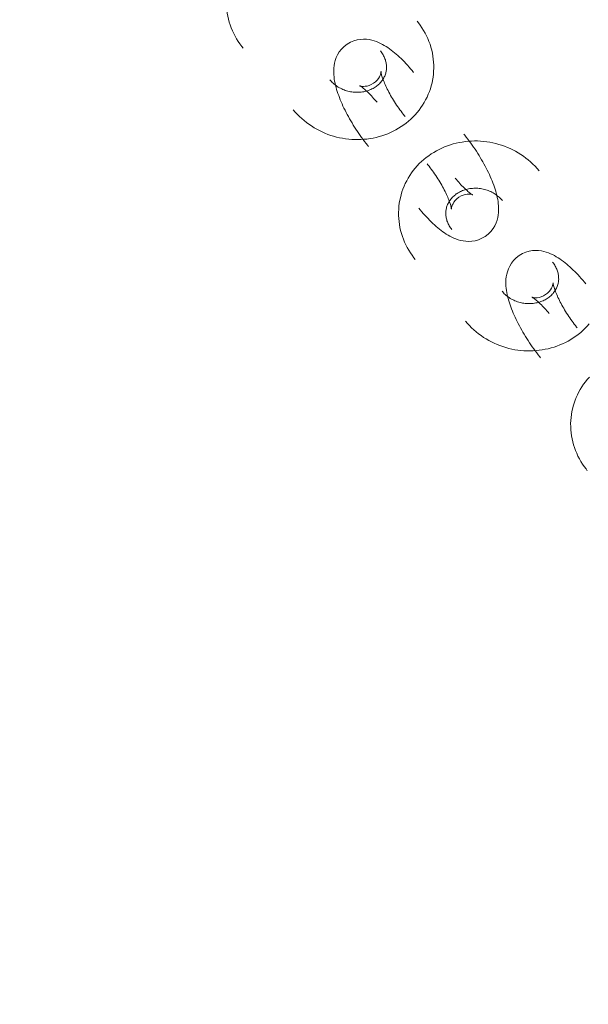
# Model space of a CAD drawing. Header units: millimetres. Extents: x -188930 to 271134, y -158090 to 283816.
# Tile 398 of 610: x 51330 to 51402, y 60343 to 60468. Entities that reach past the tile are written whole.
import ezdxf

# ---------------------------------------------------------------- set-up
doc = ezdxf.new("R2010")
doc.units = ezdxf.units.MM
for name, color, linetype, lineweight in [('A-DETL-2', 5, 'Continuous', 25), ('I-FURN', 30, 'Continuous', 9), ('PZT_UTWARDZENIA', 5, 'Continuous', 9)]:
    doc.layers.add(name, color=color, linetype=linetype, lineweight=lineweight)

# ---------------------------------------------------------------- blocks, each defined once
blk = doc.blocks.new('LARSLAJ_hamak - LARSLAJ_hamak-V31-PZT-dwg')
at = {"layer": 'I-FURN', "flags": 128}
for points in [[(-3267.82, 247.64), (-3268.2, 247.66), (-3268.59, 247.67), (-3268.98, 247.66), (-3269.36, 247.64), (-3269.75, 247.6), (-3270.13, 247.54), (-3270.51, 247.46), (-3270.89, 247.37), (-3271.26, 247.26), (-3271.63, 247.14), (-3271.99, 247), (-3272.34, 246.85), (-3272.69, 246.68), (-3273.03, 246.49), (-3273.36, 246.3), (-3273.69, 246.08), (-3274, 245.86), (-3274.31, 245.62), (-3274.61, 245.38), (-3274.89, 245.11), (-3275.09, 244.92)], [(-3282.22, 237.78), (-3282.49, 237.5), (-3282.75, 237.21), (-3283, 236.91), (-3283.23, 236.6), (-3283.45, 236.28), (-3283.66, 235.95), (-3283.86, 235.62), (-3284.04, 235.28), (-3284.22, 234.93), (-3284.37, 234.57), (-3284.52, 234.21), (-3284.65, 233.84), (-3284.77, 233.47), (-3284.88, 233.1), (-3284.97, 232.72), (-3285.04, 232.34), (-3285.11, 231.95), (-3285.16, 231.57), (-3285.19, 231.18), (-3285.21, 230.79), (-3285.22, 230.4), (-3285.21, 230.01), (-3285.19, 229.62), (-3285.15, 229.24), (-3285.1, 228.85), (-3285.04, 228.47), (-3284.96, 228.09), (-3284.86, 227.71), (-3284.76, 227.33), (-3284.64, 226.96), (-3284.5, 226.6), (-3284.35, 226.24), (-3284.19, 225.89), (-3284.02, 225.54), (-3283.83, 225.2), (-3283.63, 224.87), (-3283.41, 224.55), (-3283.18, 224.23), (-3282.94, 223.93), (-3282.69, 223.63), (-3282.43, 223.35), (-3282.16, 223.08), (-3281.87, 222.81), (-3281.58, 222.56), (-3281.27, 222.33), (-3280.96, 222.1), (-3280.63, 221.89), (-3280.3, 221.69), (-3279.96, 221.51), (-3279.61, 221.34), (-3279.25, 221.19), (-3278.89, 221.05), (-3278.52, 220.93), (-3278.15, 220.82), (-3277.78, 220.73), (-3277.4, 220.66), (-3277.01, 220.6), (-3276.7, 220.57)], [(-3273.24, 231.84), (-3273.57, 232.19), (-3273.94, 232.48), (-3274.32, 232.72), (-3274.7, 232.9), (-3275.08, 233.03), (-3275.44, 233.12), (-3275.79, 233.17), (-3276.11, 233.2), (-3276.43, 233.2), (-3276.72, 233.18), (-3277.01, 233.15), (-3277.28, 233.11), (-3277.55, 233.06), (-3277.82, 233), (-3278.08, 232.93), (-3278.33, 232.85), (-3278.58, 232.76), (-3278.84, 232.67), (-3279.09, 232.57), (-3279.34, 232.47), (-3279.59, 232.35), (-3279.84, 232.23), (-3280.09, 232.11), (-3280.35, 231.98), (-3280.6, 231.84), (-3280.85, 231.7), (-3281.11, 231.55), (-3281.36, 231.4), (-3281.61, 231.24), (-3281.87, 231.07), (-3282.12, 230.91), (-3282.38, 230.73), (-3282.63, 230.55), (-3282.88, 230.37), (-3283.13, 230.19), (-3283.38, 230), (-3283.63, 229.8), (-3283.88, 229.61), (-3284.12, 229.4), (-3284.36, 229.2), (-3284.6, 229), (-3284.84, 228.79), (-3285.07, 228.58), (-3285.3, 228.36), (-3285.53, 228.15), (-3285.75, 227.93), (-3285.88, 227.8)], [(-3276.17, 226.55), (-3276.3, 226.56), (-3276.42, 226.58), (-3276.54, 226.61), (-3276.66, 226.64), (-3276.78, 226.67), (-3276.9, 226.71), (-3277.02, 226.76), (-3277.14, 226.81), (-3277.26, 226.87), (-3277.37, 226.93), (-3277.48, 227), (-3277.6, 227.07), (-3277.71, 227.15), (-3277.81, 227.24), (-3277.92, 227.33), (-3278.02, 227.42), (-3278.12, 227.53), (-3278.22, 227.63), (-3278.31, 227.74), (-3278.41, 227.86), (-3278.49, 227.98), (-3278.58, 228.11), (-3278.65, 228.24), (-3278.73, 228.38), (-3278.8, 228.52), (-3278.86, 228.67), (-3278.92, 228.81), (-3278.98, 228.97), (-3279.03, 229.12), (-3279.07, 229.28), (-3279.11, 229.44), (-3279.14, 229.6), (-3279.17, 229.77), (-3279.19, 229.94), (-3279.21, 230.1), (-3279.22, 230.27), (-3279.22, 230.44), (-3279.21, 230.61), (-3279.2, 230.78), (-3279.19, 230.95), (-3279.16, 231.12), (-3279.14, 231.29), (-3279.1, 231.46), (-3279.06, 231.62), (-3279.01, 231.78), (-3278.96, 231.94), (-3278.9, 232.1), (-3278.84, 232.25), (-3278.77, 232.4), (-3278.7, 232.55), (-3278.62, 232.69), (-3278.54, 232.83), (-3278.45, 232.96), (-3278.36, 233.09), (-3278.26, 233.22), (-3278.17, 233.34), (-3278.06, 233.45), (-3277.98, 233.54)], [(-3273.24, 231.84), (-3272.96, 231.45), (-3272.73, 231.04), (-3272.57, 230.62), (-3272.46, 230.21), (-3272.4, 229.81), (-3272.37, 229.44), (-3272.38, 229.09), (-3272.42, 228.77), (-3272.47, 228.46), (-3272.54, 228.17), (-3272.62, 227.9), (-3272.71, 227.63), (-3272.81, 227.38), (-3272.92, 227.13), (-3273.03, 226.89), (-3273.15, 226.65), (-3273.28, 226.41), (-3273.42, 226.18), (-3273.56, 225.95), (-3273.71, 225.73), (-3273.87, 225.5), (-3274.03, 225.27), (-3274.2, 225.05), (-3274.37, 224.82), (-3274.55, 224.6), (-3274.74, 224.37), (-3274.93, 224.15), (-3275.12, 223.93), (-3275.33, 223.71), (-3275.53, 223.49), (-3275.74, 223.27), (-3275.95, 223.06)], [(-3278.34, 229.7), (-3278.35, 229.67), (-3278.37, 229.62), (-3278.4, 229.56), (-3278.44, 229.48), (-3278.49, 229.39), (-3278.55, 229.29), (-3278.62, 229.18), (-3278.69, 229.07), (-3278.78, 228.95), (-3278.87, 228.82), (-3278.97, 228.68), (-3279.08, 228.54), (-3279.2, 228.39), (-3279.32, 228.24), (-3279.45, 228.09), (-3279.59, 227.93), (-3279.74, 227.78), (-3279.89, 227.61), (-3280.04, 227.45), (-3280.19, 227.3)], [(-3277.84, 227.99), (-3278.03, 228.25), (-3278.17, 228.51), (-3278.27, 228.76), (-3278.33, 229), (-3278.36, 229.2), (-3278.37, 229.37), (-3278.37, 229.5), (-3278.36, 229.59), (-3278.35, 229.66), (-3278.34, 229.69), (-3278.34, 229.71)], [(-3277.84, 227.99), (-3277.63, 227.77), (-3277.4, 227.58), (-3277.16, 227.44), (-3276.95, 227.33), (-3276.75, 227.27), (-3276.59, 227.23), (-3276.46, 227.21), (-3276.36, 227.2), (-3276.3, 227.2), (-3276.26, 227.2), (-3276.25, 227.2)], [(-3273.67, 227.53), (-3273.78, 227.42), (-3273.89, 227.33), (-3274, 227.23), (-3274.11, 227.15), (-3274.23, 227.07), (-3274.35, 226.99), (-3274.47, 226.92), (-3274.59, 226.86), (-3274.71, 226.8), (-3274.84, 226.75), (-3274.96, 226.7), (-3275.08, 226.66), (-3275.21, 226.63), (-3275.33, 226.6), (-3275.46, 226.58), (-3275.58, 226.56), (-3275.71, 226.55), (-3275.83, 226.54), (-3275.96, 226.54), (-3276.08, 226.54), (-3276.17, 226.55)], [(-3276.26, 227.2), (-3276.29, 227.19), (-3276.34, 227.18), (-3276.41, 227.16), (-3276.49, 227.14), (-3276.59, 227.11), (-3276.69, 227.07), (-3276.81, 227.02), (-3276.94, 226.97), (-3277.08, 226.91), (-3277.22, 226.84), (-3277.37, 226.76), (-3277.53, 226.68), (-3277.69, 226.59), (-3277.86, 226.49), (-3278.04, 226.39), (-3278.22, 226.29), (-3278.4, 226.17), (-3278.58, 226.05), (-3278.77, 225.93), (-3278.96, 225.8), (-3279.15, 225.67), (-3279.34, 225.53), (-3279.53, 225.39), (-3279.72, 225.24), (-3279.91, 225.09), (-3280.1, 224.94), (-3280.29, 224.79), (-3280.48, 224.63), (-3280.66, 224.47), (-3280.84, 224.31), (-3281.02, 224.15), (-3281.2, 223.99), (-3281.37, 223.83), (-3281.54, 223.66), (-3281.64, 223.56)], [(-3292.26, 223.15), (-3292.65, 223.17), (-3293.04, 223.18), (-3293.42, 223.17), (-3293.81, 223.15), (-3294.19, 223.1), (-3294.58, 223.05), (-3294.96, 222.97), (-3295.33, 222.88), (-3295.7, 222.77), (-3296.07, 222.65), (-3296.43, 222.51), (-3296.79, 222.35), (-3297.13, 222.19), (-3297.48, 222), (-3297.81, 221.8), (-3298.13, 221.59), (-3298.45, 221.37), (-3298.76, 221.13), (-3299.05, 220.88), (-3299.34, 220.62), (-3299.54, 220.43)], [(-3286.74, 205.94), (-3286.47, 206.22), (-3286.21, 206.51), (-3285.96, 206.81), (-3285.73, 207.12), (-3285.51, 207.44), (-3285.3, 207.77), (-3285.1, 208.1), (-3284.92, 208.44), (-3284.74, 208.79), (-3284.58, 209.15), (-3284.44, 209.51), (-3284.31, 209.87), (-3284.19, 210.24), (-3284.08, 210.62), (-3283.99, 211), (-3283.92, 211.38), (-3283.85, 211.76), (-3283.8, 212.15), (-3283.77, 212.54), (-3283.75, 212.93), (-3283.74, 213.32), (-3283.75, 213.71), (-3283.77, 214.09), (-3283.81, 214.48), (-3283.86, 214.87), (-3283.92, 215.25), (-3284, 215.63), (-3284.1, 216.01), (-3284.2, 216.38), (-3284.32, 216.75), (-3284.46, 217.12), (-3284.61, 217.48), (-3284.77, 217.83), (-3284.94, 218.18), (-3285.13, 218.52), (-3285.33, 218.85), (-3285.55, 219.17), (-3285.78, 219.48), (-3286.01, 219.79), (-3286.27, 220.08), (-3286.53, 220.37), (-3286.8, 220.64), (-3287.09, 220.9), (-3287.38, 221.16), (-3287.69, 221.39), (-3288, 221.62), (-3288.33, 221.83), (-3288.66, 222.03), (-3289, 222.21), (-3289.35, 222.38), (-3289.71, 222.53), (-3290.07, 222.67), (-3290.44, 222.79), (-3290.81, 222.9), (-3291.18, 222.98), (-3291.56, 223.06), (-3291.95, 223.11), (-3292.26, 223.15)], [(-3276.7, 220.57), (-3276.31, 220.55), (-3275.92, 220.54), (-3275.54, 220.55), (-3275.15, 220.57), (-3274.77, 220.61), (-3274.38, 220.67), (-3274, 220.75), (-3273.63, 220.84), (-3273.26, 220.95), (-3272.89, 221.07), (-3272.53, 221.21), (-3272.17, 221.36), (-3271.83, 221.53), (-3271.48, 221.72), (-3271.15, 221.91), (-3270.83, 222.12), (-3270.51, 222.35), (-3270.2, 222.59), (-3269.91, 222.83), (-3269.62, 223.09), (-3269.42, 223.29)], [(-3295.72, 211.88), (-3296, 212.27), (-3296.23, 212.68), (-3296.39, 213.1), (-3296.5, 213.51), (-3296.56, 213.9), (-3296.58, 214.28), (-3296.58, 214.62), (-3296.54, 214.95), (-3296.49, 215.26), (-3296.42, 215.55), (-3296.34, 215.82), (-3296.25, 216.09), (-3296.15, 216.34), (-3296.04, 216.59), (-3295.93, 216.83), (-3295.81, 217.07), (-3295.68, 217.3), (-3295.54, 217.54), (-3295.4, 217.76), (-3295.25, 217.99), (-3295.09, 218.22), (-3294.93, 218.45), (-3294.76, 218.67), (-3294.59, 218.9), (-3294.41, 219.12), (-3294.22, 219.34), (-3294.03, 219.57), (-3293.84, 219.79), (-3293.63, 220.01), (-3293.43, 220.23), (-3293.22, 220.45), (-3293.01, 220.66)], [(-3292.7, 216.52), (-3292.67, 216.52), (-3292.62, 216.54), (-3292.55, 216.55), (-3292.47, 216.58), (-3292.37, 216.61), (-3292.27, 216.65), (-3292.15, 216.7), (-3292.02, 216.75), (-3291.88, 216.81), (-3291.74, 216.88), (-3291.59, 216.96), (-3291.43, 217.04), (-3291.26, 217.13), (-3291.1, 217.22), (-3290.92, 217.32), (-3290.74, 217.43), (-3290.56, 217.55), (-3290.38, 217.66), (-3290.19, 217.79), (-3290, 217.92), (-3289.81, 218.05), (-3289.62, 218.19), (-3289.43, 218.33), (-3289.24, 218.47), (-3289.05, 218.62), (-3288.86, 218.78), (-3288.67, 218.93), (-3288.48, 219.09), (-3288.3, 219.25), (-3288.12, 219.41), (-3287.94, 219.57), (-3287.76, 219.73), (-3287.59, 219.89), (-3287.42, 220.06), (-3287.32, 220.16)], [(-3295.29, 216.19), (-3295.18, 216.29), (-3295.07, 216.39), (-3294.96, 216.48), (-3294.85, 216.57), (-3294.73, 216.65), (-3294.61, 216.73), (-3294.49, 216.8), (-3294.37, 216.86), (-3294.25, 216.92), (-3294.12, 216.97), (-3294, 217.02), (-3293.88, 217.06), (-3293.75, 217.09), (-3293.63, 217.12), (-3293.5, 217.14), (-3293.38, 217.16), (-3293.25, 217.17), (-3293.13, 217.18), (-3293, 217.18), (-3292.88, 217.18), (-3292.79, 217.17)], [(-3292.79, 217.17), (-3292.66, 217.16), (-3292.54, 217.14), (-3292.42, 217.11), (-3292.3, 217.08), (-3292.18, 217.05), (-3292.06, 217.01), (-3291.94, 216.96), (-3291.82, 216.91), (-3291.7, 216.85), (-3291.59, 216.79), (-3291.48, 216.72), (-3291.36, 216.65), (-3291.25, 216.57), (-3291.15, 216.48), (-3291.04, 216.39), (-3290.94, 216.29), (-3290.84, 216.19), (-3290.74, 216.09), (-3290.65, 215.97), (-3290.55, 215.86), (-3290.47, 215.73), (-3290.38, 215.61), (-3290.31, 215.47), (-3290.23, 215.34), (-3290.16, 215.2), (-3290.1, 215.05), (-3290.04, 214.9), (-3289.98, 214.75), (-3289.93, 214.6), (-3289.89, 214.44), (-3289.85, 214.28), (-3289.82, 214.11), (-3289.79, 213.95), (-3289.77, 213.78), (-3289.75, 213.61), (-3289.74, 213.44), (-3289.74, 213.27), (-3289.75, 213.1), (-3289.76, 212.93), (-3289.77, 212.76), (-3289.8, 212.6), (-3289.82, 212.43), (-3289.86, 212.26), (-3289.9, 212.1), (-3289.95, 211.94), (-3290, 211.78), (-3290.06, 211.62), (-3290.12, 211.47), (-3290.19, 211.32), (-3290.26, 211.17), (-3290.34, 211.03), (-3290.42, 210.89), (-3290.51, 210.76), (-3290.6, 210.63), (-3290.7, 210.5), (-3290.79, 210.38), (-3290.9, 210.27), (-3290.98, 210.18)], [(-3291.12, 215.72), (-3291.33, 215.95), (-3291.56, 216.14), (-3291.8, 216.28), (-3292.01, 216.38), (-3292.21, 216.45), (-3292.37, 216.49), (-3292.5, 216.51), (-3292.6, 216.52), (-3292.66, 216.52), (-3292.7, 216.52), (-3292.71, 216.52)], [(-3290.62, 214.02), (-3290.61, 214.05), (-3290.58, 214.1), (-3290.56, 214.16), (-3290.52, 214.24), (-3290.47, 214.33), (-3290.41, 214.43), (-3290.34, 214.53), (-3290.27, 214.65), (-3290.18, 214.77), (-3290.09, 214.9), (-3289.99, 215.04), (-3289.88, 215.18), (-3289.76, 215.33), (-3289.64, 215.48), (-3289.51, 215.63), (-3289.37, 215.78), (-3289.22, 215.94), (-3289.07, 216.1), (-3288.92, 216.26), (-3288.77, 216.42)], [(-3295.72, 211.88), (-3295.39, 211.53), (-3295.02, 211.24), (-3294.64, 211), (-3294.26, 210.82), (-3293.88, 210.69), (-3293.52, 210.6), (-3293.17, 210.55), (-3292.85, 210.52), (-3292.53, 210.52), (-3292.24, 210.53), (-3291.95, 210.56), (-3291.68, 210.61), (-3291.41, 210.66), (-3291.14, 210.72), (-3290.88, 210.79), (-3290.63, 210.87), (-3290.38, 210.95), (-3290.12, 211.05), (-3289.87, 211.15), (-3289.62, 211.25), (-3289.37, 211.36), (-3289.12, 211.48), (-3288.87, 211.61), (-3288.61, 211.74), (-3288.36, 211.88), (-3288.11, 212.02), (-3287.85, 212.17), (-3287.6, 212.32), (-3287.35, 212.48), (-3287.09, 212.64), (-3286.84, 212.81), (-3286.58, 212.99), (-3286.33, 213.16), (-3286.08, 213.35), (-3285.83, 213.53), (-3285.58, 213.72), (-3285.33, 213.92), (-3285.08, 214.11), (-3284.84, 214.31), (-3284.6, 214.52), (-3284.36, 214.72), (-3284.12, 214.93), (-3283.89, 215.14), (-3283.66, 215.35), (-3283.43, 215.57), (-3283.21, 215.79), (-3283.08, 215.92)], [(-3291.12, 215.72), (-3290.93, 215.47), (-3290.79, 215.21), (-3290.69, 214.96), (-3290.63, 214.72), (-3290.6, 214.52), (-3290.59, 214.35), (-3290.59, 214.22), (-3290.6, 214.13), (-3290.61, 214.06), (-3290.62, 214.02), (-3290.62, 214.01)], [(-3306.67, 213.29), (-3306.94, 213.01), (-3307.19, 212.72), (-3307.44, 212.42), (-3307.67, 212.11), (-3307.9, 211.79), (-3308.11, 211.46), (-3308.3, 211.13), (-3308.49, 210.78), (-3308.66, 210.44), (-3308.82, 210.08), (-3308.97, 209.72), (-3309.1, 209.35), (-3309.22, 208.98), (-3309.32, 208.61), (-3309.41, 208.23), (-3309.49, 207.85), (-3309.55, 207.46), (-3309.6, 207.08), (-3309.64, 206.69), (-3309.66, 206.3), (-3309.66, 205.91), (-3309.65, 205.52), (-3309.63, 205.13), (-3309.6, 204.74), (-3309.55, 204.36), (-3309.48, 203.98), (-3309.4, 203.59), (-3309.31, 203.22), (-3309.2, 202.84), (-3309.08, 202.47), (-3308.95, 202.11), (-3308.8, 201.75), (-3308.64, 201.4), (-3308.46, 201.05), (-3308.27, 200.71), (-3308.07, 200.38), (-3307.86, 200.06), (-3307.63, 199.74), (-3307.39, 199.44), (-3307.14, 199.14), (-3306.88, 198.86), (-3306.6, 198.58), (-3306.32, 198.32), (-3306.02, 198.07), (-3305.72, 197.83), (-3305.4, 197.61)], [(-3300.62, 202.06), (-3300.74, 202.07), (-3300.86, 202.09), (-3300.99, 202.11), (-3301.11, 202.14), (-3301.23, 202.18), (-3301.35, 202.22), (-3301.47, 202.27), (-3301.58, 202.32), (-3301.7, 202.38), (-3301.82, 202.44), (-3301.93, 202.51), (-3302.04, 202.58), (-3302.15, 202.66), (-3302.26, 202.75), (-3302.36, 202.84), (-3302.47, 202.93), (-3302.57, 203.03), (-3302.67, 203.14), (-3302.76, 203.25), (-3302.85, 203.37), (-3302.94, 203.49), (-3303.02, 203.62), (-3303.1, 203.75), (-3303.17, 203.89), (-3303.24, 204.03), (-3303.31, 204.17), (-3303.37, 204.32), (-3303.42, 204.47), (-3303.47, 204.63), (-3303.52, 204.79), (-3303.56, 204.95), (-3303.59, 205.11), (-3303.62, 205.28), (-3303.64, 205.44), (-3303.65, 205.61), (-3303.66, 205.78), (-3303.66, 205.95), (-3303.66, 206.12), (-3303.65, 206.29), (-3303.63, 206.46), (-3303.61, 206.63), (-3303.58, 206.8), (-3303.55, 206.97), (-3303.51, 207.13), (-3303.46, 207.29), (-3303.41, 207.45), (-3303.35, 207.61), (-3303.29, 207.76), (-3303.22, 207.91), (-3303.14, 208.06), (-3303.07, 208.2), (-3302.98, 208.34), (-3302.9, 208.47), (-3302.81, 208.6), (-3302.71, 208.73), (-3302.61, 208.84), (-3302.51, 208.96), (-3302.42, 209.05)], [(-3297.68, 207.35), (-3298.02, 207.7), (-3298.38, 207.99), (-3298.76, 208.23), (-3299.15, 208.41), (-3299.53, 208.54), (-3299.89, 208.63), (-3300.23, 208.68), (-3300.56, 208.7), (-3300.87, 208.71), (-3301.17, 208.69), (-3301.45, 208.66), (-3301.73, 208.62), (-3302, 208.57), (-3302.26, 208.51), (-3302.52, 208.44), (-3302.78, 208.36), (-3303.03, 208.27), (-3303.28, 208.18), (-3303.53, 208.08), (-3303.78, 207.97), (-3304.04, 207.86), (-3304.29, 207.74), (-3304.54, 207.62), (-3304.79, 207.49), (-3305.04, 207.35), (-3305.3, 207.21), (-3305.55, 207.06), (-3305.8, 206.91), (-3306.06, 206.75), (-3306.31, 206.58), (-3306.57, 206.41), (-3306.82, 206.24), (-3307.07, 206.06), (-3307.33, 205.88), (-3307.58, 205.69), (-3307.83, 205.5), (-3308.08, 205.31), (-3308.32, 205.11), (-3308.57, 204.91), (-3308.81, 204.71), (-3309.05, 204.5), (-3309.29, 204.3), (-3309.52, 204.09), (-3309.75, 203.87), (-3309.97, 203.66), (-3310.2, 203.44), (-3310.33, 203.31)], [(-3297.68, 207.35), (-3297.4, 206.96), (-3297.18, 206.55), (-3297.01, 206.13), (-3296.9, 205.72), (-3296.84, 205.32), (-3296.82, 204.95), (-3296.83, 204.6), (-3296.86, 204.28), (-3296.92, 203.97), (-3296.98, 203.68), (-3297.06, 203.4), (-3297.15, 203.14), (-3297.25, 202.89), (-3297.36, 202.64), (-3297.48, 202.4), (-3297.6, 202.16), (-3297.73, 201.92), (-3297.86, 201.69), (-3298.01, 201.46), (-3298.16, 201.23), (-3298.31, 201.01), (-3298.47, 200.78), (-3298.64, 200.56), (-3298.82, 200.33), (-3299, 200.11), (-3299.18, 199.88), (-3299.37, 199.66), (-3299.57, 199.44), (-3299.77, 199.22), (-3299.98, 198.99), (-3300.19, 198.77), (-3300.39, 198.57)], [(-3302.79, 205.2), (-3302.8, 205.17), (-3302.82, 205.13), (-3302.85, 205.06), (-3302.89, 204.99), (-3302.94, 204.9), (-3303, 204.8), (-3303.06, 204.69), (-3303.14, 204.58), (-3303.22, 204.45), (-3303.32, 204.32), (-3303.42, 204.19), (-3303.53, 204.05), (-3303.64, 203.9), (-3303.77, 203.75), (-3303.9, 203.6), (-3304.04, 203.44), (-3304.18, 203.28), (-3304.33, 203.12), (-3304.49, 202.96), (-3304.64, 202.81)], [(-3302.29, 203.5), (-3302.47, 203.76), (-3302.62, 204.02), (-3302.72, 204.27), (-3302.78, 204.51), (-3302.81, 204.71), (-3302.82, 204.87), (-3302.82, 205.01), (-3302.81, 205.1), (-3302.8, 205.17), (-3302.79, 205.2), (-3302.78, 205.21)], [(-3300.7, 202.71), (-3300.74, 202.7), (-3300.79, 202.69), (-3300.85, 202.67), (-3300.94, 202.65), (-3301.03, 202.62), (-3301.14, 202.58), (-3301.26, 202.53), (-3301.38, 202.48), (-3301.52, 202.41), (-3301.67, 202.35), (-3301.82, 202.27), (-3301.98, 202.19), (-3302.14, 202.1), (-3302.31, 202), (-3302.48, 201.9), (-3302.66, 201.79), (-3302.84, 201.68), (-3303.03, 201.56), (-3303.21, 201.44), (-3303.4, 201.31), (-3303.59, 201.18), (-3303.78, 201.04), (-3303.97, 200.9), (-3304.17, 200.75), (-3304.36, 200.6), (-3304.55, 200.45), (-3304.73, 200.3), (-3304.92, 200.14), (-3305.11, 199.98), (-3305.29, 199.82), (-3305.47, 199.66), (-3305.64, 199.5), (-3305.81, 199.33), (-3305.98, 199.17), (-3306.08, 199.07)], [(-3302.29, 203.5), (-3302.07, 203.28), (-3301.84, 203.09), (-3301.61, 202.95), (-3301.39, 202.84), (-3301.2, 202.78), (-3301.04, 202.74), (-3300.91, 202.72), (-3300.81, 202.71), (-3300.74, 202.71), (-3300.71, 202.71), (-3300.69, 202.71)], [(-3298.11, 203.04), (-3298.22, 202.93), (-3298.33, 202.83), (-3298.44, 202.74), (-3298.56, 202.66), (-3298.68, 202.57), (-3298.79, 202.5), (-3298.91, 202.43), (-3299.04, 202.37), (-3299.16, 202.31), (-3299.28, 202.26), (-3299.41, 202.21), (-3299.53, 202.17), (-3299.65, 202.14), (-3299.78, 202.11), (-3299.9, 202.08), (-3300.03, 202.07), (-3300.15, 202.05), (-3300.28, 202.05), (-3300.4, 202.05), (-3300.53, 202.05), (-3300.62, 202.06)], [(-3316.71, 198.66), (-3317.09, 198.68), (-3317.48, 198.69), (-3317.87, 198.68), (-3318.25, 198.66), (-3318.64, 198.61), (-3319.02, 198.55), (-3319.4, 198.48), (-3319.78, 198.39), (-3320.15, 198.28), (-3320.52, 198.16), (-3320.88, 198.02), (-3321.23, 197.86), (-3321.58, 197.69), (-3321.92, 197.51), (-3322.25, 197.31), (-3322.58, 197.1), (-3322.89, 196.88), (-3323.2, 196.64), (-3323.5, 196.39), (-3323.78, 196.13), (-3323.98, 195.94)], [(-3312.13, 196.9), (-3312.45, 197.13), (-3312.77, 197.34), (-3313.11, 197.53), (-3313.45, 197.72), (-3313.8, 197.89), (-3314.15, 198.04), (-3314.51, 198.18), (-3314.88, 198.3), (-3315.25, 198.4), (-3315.63, 198.49), (-3316.01, 198.57), (-3316.39, 198.62), (-3316.71, 198.66)]]:
    blk.add_lwpolyline(points, dxfattribs=at)

msp = doc.modelspace()

# ---------------------------------------------------------------- linework, layer by layer
at = {"layer": 'A-DETL-2'}
for centre, radius, start, end in [((51814.3, 60540.88), 2472.39, 175.67504, 259.25622), ((51264, 60776.93), 2666.6, 271.92142, 351.74349)]:
    msp.add_arc(centre, radius, start, end, dxfattribs=at)
at = {"layer": 'PZT_UTWARDZENIA'}
for centre, radius, start, end in [((59552.72, 60792.38), 12000, 159.94686, 262.671126), ((59552.72, 60792.38), 12000, 159.94686, 262.671126), ((59275.43, 60624.14), 10000, 158.651807, 263.428328), ((59275.43, 60624.14), 10000, 158.651807, 263.428328)]:
    msp.add_arc(centre, radius, start, end, dxfattribs=at)

# ---------------------------------------------------------------- block references
at = {"layer": 'I-FURN', "rotation": 84.12020358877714}
msp.add_blockref('LARSLAJ_hamak - LARSLAJ_hamak-V31-PZT-dwg', (51937.56, 63697.11), dxfattribs=at)

doc.saveas('drawing.dxf')
